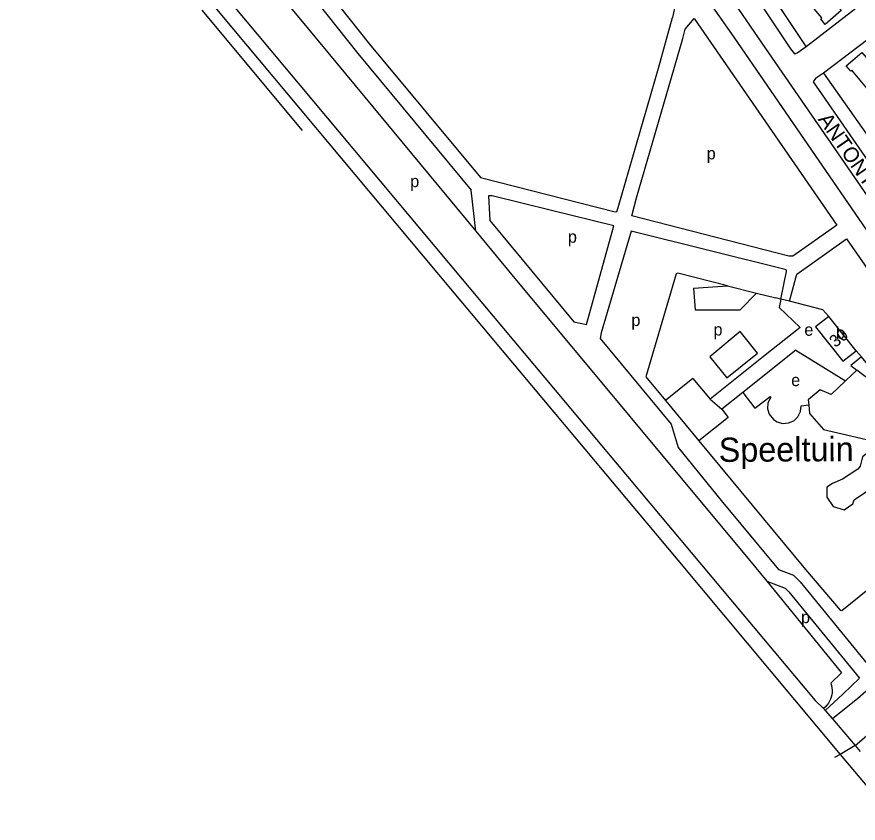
# Model space of a CAD drawing. Extents: x 159902 to 161769, y 383692 to 384875.
# Drawn here: x 160051.1 to 160329.3, y 384017.1 to 384283.7 of the extents above; entities that cross this region are included whole.
import ezdxf

# ---------------------------------------------------------------- set-up
doc = ezdxf.new("R2010")
doc.units = 0
for name, color, linetype in [('BLT_Basislijn', 7, 'Continuous'), ('BLT_Bebouwing', 7, 'Continuous'), ('BLT_Centroide', 7, 'Continuous'), ('BLT_Huisnummer', 7, 'Continuous'), ('BLT_Spoorlijn', 7, 'Continuous'), ('BLT_Straatnaam', 7, 'Continuous'), ('BLT_Terrein_beschrifting', 7, 'Continuous'), ('BLT_Vlakafsluiter', 7, 'Continuous')]:
    doc.layers.add(name, color=color, linetype=linetype)

msp = doc.modelspace()

# ---------------------------------------------------------------- linework, layer by layer
at = {"layer": 'BLT_Basislijn'}
for p, q in [((160054.95, 384368.53), (160126.03, 384283.39)), ((160076.71, 384365.13), (160147.6, 384279.64)), ((160288.34, 384276.94), (160261.08, 384316.06)), ((160297.57, 384275.01), (160269.07, 384316.47)), ((160312.15, 384273.91), (160328.54, 384286.58)), ((160126.03, 384283.39), (160198.38, 384196.99)), ((160275.09, 384283.15), (160322.26, 384214.81)), ((160147.6, 384279.64), (160202.87, 384212.81)), ((160340.11, 384201.6), (160288.34, 384276.94)), ((160347.99, 384201.77), (160297.57, 384275.01)), ((160332.58, 384276.15), (160317.87, 384265.05)), ((160317.87, 384265.05), (160339.47, 384234.3)), ((160202.87, 384212.81), (160201.36, 384226.42)), ((160202.87, 384212.81), (160214.8, 384198.39)), ((160322.26, 384214.81), (160314.01, 384208.97)), ((160325.46, 384210.23), (160383.08, 384127.6)), ((160214.8, 384198.39), (160293.42, 384104.05)), ((160274.88, 384193.94), (160286.12, 384194.7)), ((160274.88, 384193.94), (160275.46, 384186.85)), ((160286.12, 384194.7), (160295.72, 384192.31)), ((160295.72, 384192.31), (160290.29, 384186.79)), ((160295.72, 384192.31), (160302.15, 384190.76)), ((160303.77, 384190.35), (160302.15, 384190.76)), ((160303.77, 384190.35), (160303.2, 384187.58)), ((160306.61, 384189.63), (160303.77, 384190.35)), ((160303.2, 384187.58), (160310.13, 384180.97)), ((160275.46, 384186.85), (160290.29, 384186.79)), ((160310.13, 384180.97), (160298.07, 384171.35)), ((160298.07, 384171.35), (160280.38, 384157.26)), ((160308.73, 384173.46), (160291.21, 384159.49)), ((160308.73, 384173.46), (160325.15, 384163.32)), ((160328.65, 384173.22), (160330.39, 384171.22)), ((160328.88, 384166.85), (160325.15, 384163.32)), ((160274.66, 384164.08), (160265.6, 384156.85)), ((160274.66, 384164.08), (160280.38, 384157.26)), ((160280.38, 384157.26), (160284.24, 384153.94)), ((160291.21, 384159.49), (160284.24, 384153.94)), ((160312.98, 384155.37), (160313.28, 384152.52)), ((160284.24, 384153.94), (160286.37, 384151.26)), ((160286.37, 384151.26), (160276.65, 384143.51)), ((160293.42, 384104.05), (160299.1, 384097.09)), ((160317.91, 384055.04), (160318.46, 384054.39)), ((160318.46, 384054.39), (160320.88, 384051.55))]:
    msp.add_line(p, q, dxfattribs=at)
for points in [[(160102.72, 384346.75), (160135.78, 384306.8), (160143.8, 384296.88), (160163.87, 384271.54), (160201.36, 384226.42)], [(160244.56, 384328.32), (160269.62, 384291.13), (160267.89, 384283.44)], [(160136.22, 384314.12), (160147.71, 384300), (160167.75, 384274.69), (160204.44, 384230.53)], [(160290.42, 384305.72), (160287.38, 384302.98), (160287.32, 384302.57), (160289.1, 384300), (160306.97, 384273.11), (160308.24, 384271.49), (160309.19, 384271.74), (160312.15, 384273.91)], [(160312.15, 384273.91), (160294.79, 384300), (160292.61, 384303.13), (160290.42, 384305.72)], [(160204.44, 384230.53), (160248.93, 384219.26), (160249.5, 384219.37), (160249.98, 384220.69), (160263.27, 384266.66), (160267.89, 384283.44)], [(160271.36, 384276.51), (160272.1, 384279.56), (160275.09, 384283.15)], [(160314.01, 384208.97), (160307.68, 384204.55), (160306.43, 384204.5), (160254.51, 384217.84), (160256.02, 384223.8), (160271.36, 384276.51)], [(160317.87, 384265.05), (160315.2, 384263.24), (160314.49, 384262.19), (160335.53, 384231.79), (160336.36, 384232.14), (160339.47, 384234.3)], [(160227.92, 384219.67), (160208.34, 384224.49), (160207.07, 384224.52), (160207.58, 384216.32), (160235.34, 384182.79), (160239.48, 384181.95), (160248.59, 384214.57), (160227.92, 384219.67)], [(160303.77, 384190.35), (160305.69, 384199.47), (160305.67, 384199.94), (160305.22, 384200.14), (160254.31, 384212.8), (160244.36, 384179.16), (160244.04, 384177.31), (160267.48, 384149.01), (160269.83, 384141.33), (160284.06, 384123.77), (160303.04, 384100.95), (160307.98, 384099.08), (160310.13, 384096.88), (160333.35, 384068.58)], [(160306.61, 384189.63), (160309.08, 384198.55), (160325.46, 384210.23)], [(160286.12, 384194.7), (160269.72, 384198.88), (160269.14, 384198.76), (160259.16, 384164.62), (160265.6, 384156.85)], [(160198.38, 384196.99), (160315.08, 384057.61), (160317.91, 384055.04)], [(160319.63, 384184.62), (160317.62, 384186.78), (160306.61, 384189.63)], [(160276.65, 384143.51), (160311.94, 384100.91), (160323.37, 384087.49), (160323.99, 384087.44), (160338.85, 384099.46), (160367.31, 384123.31), (160368.68, 384124.84), (160368.13, 384125.84), (160330.39, 384171.22)], [(160330.39, 384171.22), (160326.86, 384168.4), (160328.88, 384166.85)], [(160313.28, 384152.52), (160317.83, 384147.19), (160333.48, 384143.65), (160339.59, 384158.66), (160328.88, 384166.85)], [(160325.15, 384163.32), (160320.37, 384158.81), (160316.73, 384160.4), (160312.81, 384157.03), (160312.98, 384155.37)], [(160291.21, 384159.49), (160295.15, 384154.3), (160300.21, 384158.2), (160300.43, 384157.94)], [(160300.43, 384157.94), (160299.49, 384156.09), (160299.35, 384154.05), (160299.92, 384152.28), (160301.38, 384150.58), (160302.53, 384149.81), (160304.33, 384149.28), (160306.31, 384149.4), (160308.01, 384150.15), (160309.36, 384151.41), (160310.25, 384153.15), (160310.48, 384155.06), (160312.98, 384155.37)], [(160265.6, 384156.85), (160276.65, 384143.51)], [(160299.1, 384097.09), (160305.17, 384094.8), (160306.4, 384093.54), (160329.76, 384065.07)], [(160299.1, 384097.09), (160323.8, 384066.83), (160320.31, 384063.33)], [(160329.76, 384065.07), (160324.27, 384059.72), (160318.46, 384054.39)], [(160337.35, 384065.5), (160329.23, 384058.34), (160320.88, 384051.55)], [(160320.31, 384063.33), (160320.53, 384062.6), (160320.67, 384061.84), (160320.73, 384061.08), (160320.72, 384060.31), (160320.62, 384059.55), (160320.45, 384058.8), (160320.2, 384058.07), (160319.87, 384057.38), (160319.48, 384056.72), (160319.01, 384056.11), (160318.49, 384055.55), (160317.91, 384055.04)], [(160328.38, 384042.75), (160347.82, 384059.44), (160351.2, 384062.4)], [(160320.88, 384051.55), (160328.38, 384042.75)], [(160328.38, 384042.75), (160330.05, 384040.8)]]:
    msp.add_lwpolyline(points, dxfattribs=at)
for points in [[(160290.34, 384179.59), (160280.34, 384171.29), (160285.96, 384164.29), (160296, 384172.52)], [(160335.01, 384140.57), (160332.77, 384139.76), (160330.77, 384138.18), (160329.98, 384135.12), (160329.24, 384134.15), (160324.13, 384130.77), (160320.81, 384129.39), (160318.99, 384128.14), (160319.01, 384124.86), (160321.12, 384121.8), (160324.67, 384120.7), (160327.62, 384122.65), (160328.06, 384123.95), (160335.5, 384129.06), (160336.77, 384128.5), (160338.82, 384128.82), (160340, 384130.79), (160339.85, 384133.19), (160338.9, 384136.78), (160338.03, 384139.05)]]:
    msp.add_lwpolyline(points, close=True, dxfattribs=at)
at = {"layer": 'BLT_Bebouwing'}
msp.add_line((160328.65, 384173.22), (160319.63, 384184.62), dxfattribs=at)
for points in [[(160313.74, 384299.09), (160323.06, 384287.98), (160322.3, 384287.42), (160323.71, 384285.72), (160318.45, 384281.2), (160316.96, 384283.01), (160317.34, 384283.37), (160308.11, 384294.37)], [(160336.63, 384254.79), (160327.27, 384266.03), (160326.87, 384265.7), (160325.33, 384267.51), (160330.56, 384271.85), (160332.04, 384270.12), (160332.77, 384270.87), (160342.25, 384259.46)], [(160319.63, 384184.62), (160315.28, 384181.17), (160324.3, 384169.78), (160328.65, 384173.22)]]:
    msp.add_lwpolyline(points, dxfattribs=at)
at = {"layer": 'BLT_Spoorlijn'}
for p, q in [((160269.67, 384104.05), (160323.37, 384039.84)), ((160323.37, 384039.84), (160342.4, 384017.09))]:
    msp.add_line(p, q, dxfattribs=at)
for points in [[(160051.12, 384365.31), (160122.19, 384280.19)], [(160112.25, 384285.9), (160145.48, 384246.1)], [(160122.19, 384280.19), (160194.55, 384193.78)], [(160194.55, 384193.78), (160269.67, 384104.05)]]:
    msp.add_lwpolyline(points, dxfattribs=at)
at = {"layer": 'BLT_Vlakafsluiter'}
for p, q in [((160328.38, 384042.75), (160323.37, 384039.84)), ((160323.37, 384039.84), (160321.55, 384038.78))]:
    msp.add_line(p, q, dxfattribs=at)

# ---------------------------------------------------------------- texts
at = {"layer": 'BLT_Centroide'}
for s, p in [('p', (160279.25, 384236.55)), ('p', (160181.21, 384227.35)), ('p', (160233.36, 384209)), ('p', (160254.35, 384181.45)), ('p', (160281.5, 384178.31)), ('e', (160311.54, 384178.24)), ('b', (160321.97, 384177.19)), ('e', (160307.2, 384161.58)), ('p', (160310.45, 384083.24))]:
    msp.add_text(s, height=4, dxfattribs=at).set_placement(p)
at = {"layer": 'BLT_Huisnummer'}
msp.add_text('30', height=4, rotation=38.3729, dxfattribs=at).set_placement((160321.78, 384174.16))
at = {"layer": 'BLT_Straatnaam'}
msp.add_text('ANTONY VAN LEEUWENHOEKLAAN', height=5, rotation=304.8833, dxfattribs=at).set_placement((160315.88, 384249.75))
at = {"layer": 'BLT_Terrein_beschrifting'}
msp.add_text('Speeltuin', height=8, rotation=0.3414, dxfattribs=at).set_placement((160283.25, 384136.53))

doc.saveas('drawing.dxf')
